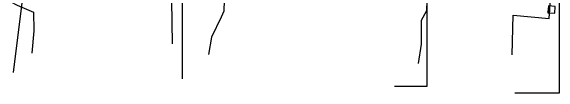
# Model space of a CAD drawing. Extents: x -746464 to -745690, y -1051581 to -1049993.
# Drawn here: x -746169.5 to -746094.4, y -1051053.7 to -1051042.5 of the extents above; entities that cross this region are included whole.
import ezdxf

# ---------------------------------------------------------------- set-up
doc = ezdxf.new("R2010")
doc.units = 0
for name, color, linetype in [('04_CETIN_sdelovaci_podzem', 7, 'Continuous'), ('37_TVNET_sdelovaci_televizni kabely', 7, 'Continuous'), ('51_PVaK_vodovod_chranicky_objekty', 7, 'Continuous'), ('55_PREdi_NN_popisy', 7, 'Continuous')]:
    doc.layers.add(name, color=color, linetype=linetype)

msp = doc.modelspace()

# ---------------------------------------------------------------- linework, layer by layer
at = {"layer": '04_CETIN_sdelovaci_podzem'}
for points in [[(-746139.83, -1051032.28), (-746140.05, -1051033.39), (-746140.31, -1051042.5), (-746140.71, -1051043.31), (-746142.03, -1051046.04), (-746142.43, -1051048.4)], [(-746140.05, -1051033.39), (-746140.31, -1051042.5)], [(-746112.02, -1051032.95), (-746112.3, -1051033.87), (-746112.57, -1051042.45), (-746113.31, -1051043.75), (-746113.28, -1051046.99), (-746113.71, -1051049.63)], [(-746100.82, -1051048.45), (-746100.68, -1051043.04), (-746095.76, -1051043.5), (-746095.15, -1051034.49), (-746094.98, -1051033.25)], [(-746095.76, -1051043.5), (-746095.15, -1051034.49)], [(-746169.49, -1051041.2), (-746168.63, -1051041.67), (-746166.39, -1051042.61), (-746166.34, -1051045.19), (-746166.65, -1051048.23)]]:
    msp.add_lwpolyline(points, dxfattribs=at)
at = {"layer": '37_TVNET_sdelovaci_televizni kabely'}
for p, q in [((-746166.9, -1051032.378), (-746169.197, -1051050.901)), ((-746146.028, -1051033.065), (-746146.028, -1051051.73))]:
    msp.add_line(p, q, dxfattribs=at)
for points in [[(-746112.537, -1051034.337), (-746112.537, -1051052.816), (-746116.943, -1051052.816)], [(-746094.407, -1051035.026), (-746094.407, -1051053.691), (-746100.482, -1051053.691)]]:
    msp.add_lwpolyline(points, dxfattribs=at)
at = {"layer": '51_PVaK_vodovod_chranicky_objekty'}
msp.add_lwpolyline([(-746094.984, -1051042.78), (-746094.927, -1051041.837), (-746095.869, -1051041.78), (-746095.927, -1051042.722)], close=True, dxfattribs=at)
msp.add_lwpolyline([(-746095.988, -1051042.458), (-746095.939, -1051042.481), (-746095.889, -1051042.484), (-746095.84, -1051042.497), (-746095.789, -1051042.49), (-746095.739, -1051042.493), (-746095.688, -1051042.476), (-746095.637, -1051042.459)], dxfattribs=at)
at = {"layer": '55_PREdi_NN_popisy'}
msp.add_lwpolyline([(-746147.348, -1051046.959), (-746147.508, -1051038.024), (-746149.019, -1051032.617)], dxfattribs=at)

doc.saveas('drawing.dxf')
